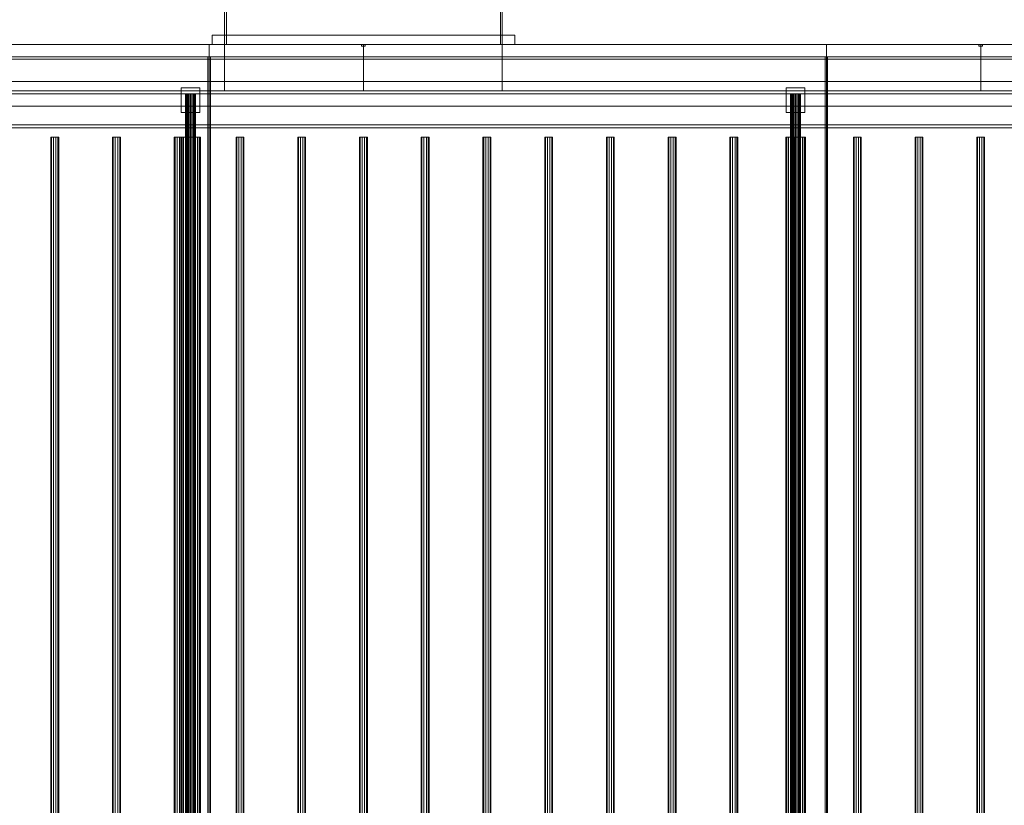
# Model space of a CAD drawing. Header units: millimetres. Extents: x -2233 to 65662, y -50530 to 6847.
# Tile 698 of 802: x 49904 to 51499, y -17832 to -16560. Entities that reach past the tile are written whole.
import ezdxf

# ---------------------------------------------------------------- set-up
doc = ezdxf.new("R2010")
doc.units = ezdxf.units.MM
doc.layers.add('superior_secador', color=7, linetype='Continuous', lineweight=0)

msp = doc.modelspace()

# ---------------------------------------------------------------- linework, layer by layer
at = {"layer": 'superior_secador'}
for p, q in [((50236.134, -16600), (50236.134, -16210)), ((50239.134, -16210), (50239.134, -16600)), ((50683.134, -16600), (50683.134, -16210)), ((50686.134, -16210), (50686.134, -16600)), ((50216.134, -16600), (50216.134, -16585)), ((50216.134, -16585), (50706.134, -16585)), ((50216.134, -16585), (50236.134, -16585)), ((50236.134, -16585), (50236.134, -16600)), ((50686.134, -16600), (50686.134, -16585)), ((50686.134, -16585), (50706.134, -16585)), ((50706.134, -16585), (50706.134, -16600)), ((40461.134, -16600), (60461.134, -16600)), ((49211.134, -16600), (50211.134, -16600)), ((49461.134, -16600), (50236.134, -16600)), ((50211.134, -16600), (50211.134, -19400)), ((50211.134, -16600), (51211.134, -16600)), ((50706.134, -16600), (50216.134, -16600)), ((50236.134, -16600), (50216.134, -16600)), ((50236.134, -16600), (50236.134, -16675)), ((50236.134, -16600), (50461.134, -16600)), ((50686.134, -16600), (50236.134, -16600)), ((50239.134, -16600), (50236.134, -16600)), ((50458.134, -16603), (50458.134, -16600)), ((50458.134, -16600), (50464.134, -16600)), ((50464.134, -16603), (50458.134, -16603)), ((50461.134, -16600), (50461.134, -16675)), ((50461.134, -16600), (50686.134, -16600)), ((50464.134, -16600), (50464.134, -16603)), ((50686.134, -16600), (50683.134, -16600)), ((50686.134, -16600), (50686.134, -16675)), ((50686.134, -16600), (51461.134, -16600)), ((50706.134, -16600), (50686.134, -16600)), ((51211.134, -16600), (51211.134, -19400)), ((51211.134, -16600), (52211.134, -16600)), ((51458.134, -16603), (51458.134, -16600)), ((51458.134, -16600), (51464.134, -16600)), ((51464.134, -16603), (51458.134, -16603)), ((51461.134, -16600), (51461.134, -16675)), ((51461.134, -16600), (52461.134, -16600)), ((51464.134, -16600), (51464.134, -16603)), ((60461.134, -16620), (40461.134, -16620)), ((60461.134, -16624), (40461.134, -16624)), ((50209.134, -19380), (50209.134, -16620)), ((50209.134, -16620), (50213.134, -16620)), ((50213.134, -16620), (50213.134, -19380)), ((51209.134, -19380), (51209.134, -16620)), ((51209.134, -16620), (51213.134, -16620)), ((51213.134, -16620), (51213.134, -19380)), ((40811.134, -16660), (60111.134, -16660)), ((40461.134, -16675), (60461.134, -16675)), ((60461.134, -16680), (40461.134, -16680)), ((50236.134, -16675), (49461.134, -16675)), ((50166.134, -16710), (50166.134, -16670)), ((50166.134, -16670), (50196.134, -16670)), ((50173.406, -16680), (50173.134, -16680)), ((50173.134, -16680), (50173.134, -19320)), ((50174.206, -16680), (50173.406, -16680)), ((50173.406, -16680), (50173.406, -19320)), ((50175.477, -16680), (50174.206, -16680)), ((50174.206, -16680), (50174.206, -19320)), ((50177.134, -16680), (50175.477, -16680)), ((50175.477, -16680), (50175.477, -19320)), ((50179.063, -16680), (50177.134, -16680)), ((50177.134, -16680), (50177.134, -19320)), ((50181.134, -16680), (50179.063, -16680)), ((50179.063, -16680), (50179.063, -19320)), ((50183.204, -16680), (50181.134, -16680)), ((50181.134, -16680), (50181.134, -19320)), ((50185.134, -16680), (50183.204, -16680)), ((50183.204, -16680), (50183.204, -19320)), ((50186.791, -16680), (50185.134, -16680)), ((50185.134, -16680), (50185.134, -19320)), ((50188.062, -16680), (50186.791, -16680)), ((50186.791, -16680), (50186.791, -19320)), ((50188.861, -16680), (50188.062, -16680)), ((50188.062, -16680), (50188.062, -19320)), ((50188.861, -16680), (50189.134, -16680)), ((50188.861, -16680), (50188.861, -19320)), ((50189.134, -19320), (50189.134, -16680)), ((50196.134, -16670), (50196.134, -16710)), ((50461.134, -16675), (50236.134, -16675)), ((50686.134, -16675), (50461.134, -16675)), ((51461.134, -16675), (50686.134, -16675)), ((51146.134, -16710), (51146.134, -16670)), ((51146.134, -16670), (51176.134, -16670)), ((51153.406, -16680), (51153.134, -16680)), ((51153.134, -16680), (51153.134, -19320)), ((51154.206, -16680), (51153.406, -16680)), ((51153.406, -16680), (51153.406, -19320)), ((51155.477, -16680), (51154.206, -16680)), ((51154.206, -16680), (51154.206, -19320)), ((51157.134, -16680), (51155.477, -16680)), ((51155.477, -16680), (51155.477, -19320)), ((51159.063, -16680), (51157.134, -16680)), ((51157.134, -16680), (51157.134, -19320)), ((51161.134, -16680), (51159.063, -16680)), ((51159.063, -16680), (51159.063, -19320)), ((51163.204, -16680), (51161.134, -16680)), ((51161.134, -16680), (51161.134, -19320)), ((51165.134, -16680), (51163.204, -16680)), ((51163.204, -16680), (51163.204, -19320)), ((51166.791, -16680), (51165.134, -16680)), ((51165.134, -16680), (51165.134, -19320)), ((51168.062, -16680), (51166.791, -16680)), ((51166.791, -16680), (51166.791, -19320)), ((51168.861, -16680), (51168.062, -16680)), ((51168.062, -16680), (51168.062, -19320)), ((51168.861, -16680), (51169.134, -16680)), ((51168.861, -16680), (51168.861, -19320)), ((51169.134, -19320), (51169.134, -16680)), ((51176.134, -16670), (51176.134, -16710)), ((52461.134, -16675), (51461.134, -16675)), ((60111.134, -16700), (40811.134, -16700)), ((50196.134, -16710), (50166.134, -16710)), ((51176.134, -16710), (51146.134, -16710)), ((40461.134, -16730), (60461.134, -16730)), ((60461.134, -16735), (40461.134, -16735)), ((49955.997, -16750), (49954.784, -16750)), ((49954.784, -16750), (49954.784, -19250)), ((49959.172, -16750), (49955.997, -16750)), ((49955.997, -16750), (49955.997, -19250)), ((49963.096, -16750), (49959.172, -16750)), ((49959.172, -16750), (49959.172, -19250)), ((49966.271, -16750), (49963.096, -16750)), ((49963.096, -16750), (49963.096, -19250)), ((49966.271, -16750), (49967.484, -16750)), ((49966.271, -16750), (49966.271, -19250)), ((49967.484, -19250), (49967.484, -16750)), ((50055.997, -16750), (50054.784, -16750)), ((50054.784, -16750), (50054.784, -19250)), ((50059.172, -16750), (50055.997, -16750)), ((50055.997, -16750), (50055.997, -19250)), ((50063.096, -16750), (50059.172, -16750)), ((50059.172, -16750), (50059.172, -19250)), ((50066.271, -16750), (50063.096, -16750)), ((50063.096, -16750), (50063.096, -19250)), ((50066.271, -16750), (50067.484, -16750)), ((50066.271, -16750), (50066.271, -19250)), ((50067.484, -19250), (50067.484, -16750)), ((50155.997, -16750), (50154.784, -16750)), ((50154.784, -16750), (50154.784, -19250)), ((50159.172, -16750), (50155.997, -16750)), ((50155.997, -16750), (50155.997, -19250)), ((50163.096, -16750), (50159.172, -16750)), ((50159.172, -16750), (50159.172, -19250)), ((50166.271, -16750), (50163.096, -16750)), ((50163.096, -16750), (50163.096, -19250)), ((50165.679, -16750), (50165.134, -16750)), ((50165.134, -16750), (50165.134, -19250)), ((50167.277, -16750), (50165.679, -16750)), ((50165.679, -16750), (50165.679, -19250)), ((50166.271, -16750), (50167.484, -16750)), ((50166.271, -16750), (50166.271, -19250)), ((50169.82, -16750), (50167.277, -16750)), ((50167.277, -16750), (50167.277, -19250)), ((50167.484, -19250), (50167.484, -16750)), ((50173.134, -16750), (50169.82, -16750)), ((50169.82, -16750), (50169.82, -19250)), ((50176.993, -16750), (50173.134, -16750)), ((50173.134, -16750), (50173.134, -19250)), ((50181.134, -16750), (50176.993, -16750)), ((50176.993, -16750), (50176.993, -19250)), ((50185.275, -16750), (50181.134, -16750)), ((50181.134, -16750), (50181.134, -19250)), ((50189.134, -16750), (50185.275, -16750)), ((50185.275, -16750), (50185.275, -19250)), ((50192.448, -16750), (50189.134, -16750)), ((50189.134, -16750), (50189.134, -19250)), ((50194.99, -16750), (50192.448, -16750)), ((50192.448, -16750), (50192.448, -19250)), ((50196.589, -16750), (50194.99, -16750)), ((50194.99, -16750), (50194.99, -19250)), ((50196.589, -16750), (50197.134, -16750)), ((50196.589, -16750), (50196.589, -19250)), ((50197.134, -19250), (50197.134, -16750)), ((50255.997, -16750), (50254.784, -16750)), ((50254.784, -16750), (50254.784, -19250)), ((50259.172, -16750), (50255.997, -16750)), ((50255.997, -16750), (50255.997, -19250)), ((50263.096, -16750), (50259.172, -16750)), ((50259.172, -16750), (50259.172, -19250)), ((50266.271, -16750), (50263.096, -16750)), ((50263.096, -16750), (50263.096, -19250)), ((50266.271, -16750), (50267.484, -16750)), ((50266.271, -16750), (50266.271, -19250)), ((50267.484, -19250), (50267.484, -16750)), ((50355.997, -16750), (50354.784, -16750)), ((50354.784, -16750), (50354.784, -19250)), ((50359.172, -16750), (50355.997, -16750)), ((50355.997, -16750), (50355.997, -19250)), ((50363.096, -16750), (50359.172, -16750)), ((50359.172, -16750), (50359.172, -19250)), ((50366.271, -16750), (50363.096, -16750)), ((50363.096, -16750), (50363.096, -19250)), ((50366.271, -16750), (50367.484, -16750)), ((50366.271, -16750), (50366.271, -19250)), ((50367.484, -19250), (50367.484, -16750)), ((50455.997, -16750), (50454.784, -16750)), ((50454.784, -16750), (50454.784, -19250)), ((50459.172, -16750), (50455.997, -16750)), ((50455.997, -16750), (50455.997, -19250)), ((50463.096, -16750), (50459.172, -16750)), ((50459.172, -16750), (50459.172, -19250)), ((50466.271, -16750), (50463.096, -16750)), ((50463.096, -16750), (50463.096, -19250)), ((50466.271, -16750), (50467.484, -16750)), ((50466.271, -16750), (50466.271, -19250)), ((50467.484, -19250), (50467.484, -16750)), ((50555.997, -16750), (50554.784, -16750)), ((50554.784, -16750), (50554.784, -19250)), ((50559.172, -16750), (50555.997, -16750)), ((50555.997, -16750), (50555.997, -19250)), ((50563.096, -16750), (50559.172, -16750)), ((50559.172, -16750), (50559.172, -19250)), ((50566.271, -16750), (50563.096, -16750)), ((50563.096, -16750), (50563.096, -19250)), ((50566.271, -16750), (50567.484, -16750)), ((50566.271, -16750), (50566.271, -19250)), ((50567.484, -19250), (50567.484, -16750)), ((50655.997, -16750), (50654.784, -16750)), ((50654.784, -16750), (50654.784, -19250)), ((50659.172, -16750), (50655.997, -16750)), ((50655.997, -16750), (50655.997, -19250)), ((50663.096, -16750), (50659.172, -16750)), ((50659.172, -16750), (50659.172, -19250)), ((50666.271, -16750), (50663.096, -16750)), ((50663.096, -16750), (50663.096, -19250)), ((50666.271, -16750), (50667.484, -16750)), ((50666.271, -16750), (50666.271, -19250)), ((50667.484, -19250), (50667.484, -16750)), ((50755.997, -16750), (50754.784, -16750)), ((50754.784, -16750), (50754.784, -19250)), ((50759.172, -16750), (50755.997, -16750)), ((50755.997, -16750), (50755.997, -19250)), ((50763.096, -16750), (50759.172, -16750)), ((50759.172, -16750), (50759.172, -19250)), ((50766.271, -16750), (50763.096, -16750)), ((50763.096, -16750), (50763.096, -19250)), ((50766.271, -16750), (50767.484, -16750)), ((50766.271, -16750), (50766.271, -19250)), ((50767.484, -19250), (50767.484, -16750)), ((50855.997, -16750), (50854.784, -16750)), ((50854.784, -16750), (50854.784, -19250)), ((50859.172, -16750), (50855.997, -16750)), ((50855.997, -16750), (50855.997, -19250)), ((50863.096, -16750), (50859.172, -16750)), ((50859.172, -16750), (50859.172, -19250)), ((50866.271, -16750), (50863.096, -16750)), ((50863.096, -16750), (50863.096, -19250)), ((50866.271, -16750), (50867.484, -16750)), ((50866.271, -16750), (50866.271, -19250)), ((50867.484, -19250), (50867.484, -16750)), ((50955.997, -16750), (50954.784, -16750)), ((50954.784, -16750), (50954.784, -19250)), ((50959.172, -16750), (50955.997, -16750)), ((50955.997, -16750), (50955.997, -19250)), ((50963.096, -16750), (50959.172, -16750)), ((50959.172, -16750), (50959.172, -19250)), ((50966.271, -16750), (50963.096, -16750)), ((50963.096, -16750), (50963.096, -19250)), ((50966.271, -16750), (50967.484, -16750)), ((50966.271, -16750), (50966.271, -19250)), ((50967.484, -19250), (50967.484, -16750)), ((51055.997, -16750), (51054.784, -16750)), ((51054.784, -16750), (51054.784, -19250)), ((51059.172, -16750), (51055.997, -16750)), ((51055.997, -16750), (51055.997, -19250)), ((51063.096, -16750), (51059.172, -16750)), ((51059.172, -16750), (51059.172, -19250)), ((51066.271, -16750), (51063.096, -16750)), ((51063.096, -16750), (51063.096, -19250)), ((51066.271, -16750), (51067.484, -16750)), ((51066.271, -16750), (51066.271, -19250)), ((51067.484, -19250), (51067.484, -16750)), ((51145.679, -16750), (51145.134, -16750)), ((51145.134, -16750), (51145.134, -19250)), ((51147.277, -16750), (51145.679, -16750)), ((51145.679, -16750), (51145.679, -19250)), ((51149.82, -16750), (51147.277, -16750)), ((51147.277, -16750), (51147.277, -19250)), ((51153.134, -16750), (51149.82, -16750)), ((51149.82, -16750), (51149.82, -19250)), ((51156.993, -16750), (51153.134, -16750)), ((51153.134, -16750), (51153.134, -19250)), ((51155.997, -16750), (51154.784, -16750)), ((51154.784, -16750), (51154.784, -19250)), ((51159.172, -16750), (51155.997, -16750)), ((51155.997, -16750), (51155.997, -19250)), ((51161.134, -16750), (51156.993, -16750)), ((51156.993, -16750), (51156.993, -19250)), ((51163.096, -16750), (51159.172, -16750)), ((51159.172, -16750), (51159.172, -19250)), ((51165.275, -16750), (51161.134, -16750)), ((51161.134, -16750), (51161.134, -19250)), ((51166.271, -16750), (51163.096, -16750)), ((51163.096, -16750), (51163.096, -19250)), ((51169.134, -16750), (51165.275, -16750)), ((51165.275, -16750), (51165.275, -19250)), ((51166.271, -16750), (51167.484, -16750)), ((51166.271, -16750), (51166.271, -19250)), ((51167.484, -19250), (51167.484, -16750)), ((51172.448, -16750), (51169.134, -16750)), ((51169.134, -16750), (51169.134, -19250)), ((51174.99, -16750), (51172.448, -16750)), ((51172.448, -16750), (51172.448, -19250)), ((51176.589, -16750), (51174.99, -16750)), ((51174.99, -16750), (51174.99, -19250)), ((51176.589, -16750), (51177.134, -16750)), ((51176.589, -16750), (51176.589, -19250)), ((51177.134, -19250), (51177.134, -16750)), ((51255.997, -16750), (51254.784, -16750)), ((51254.784, -16750), (51254.784, -19250)), ((51259.172, -16750), (51255.997, -16750)), ((51255.997, -16750), (51255.997, -19250)), ((51263.096, -16750), (51259.172, -16750)), ((51259.172, -16750), (51259.172, -19250)), ((51266.271, -16750), (51263.096, -16750)), ((51263.096, -16750), (51263.096, -19250)), ((51266.271, -16750), (51267.484, -16750)), ((51266.271, -16750), (51266.271, -19250)), ((51267.484, -19250), (51267.484, -16750)), ((51355.997, -16750), (51354.784, -16750)), ((51354.784, -16750), (51354.784, -19250)), ((51359.172, -16750), (51355.997, -16750)), ((51355.997, -16750), (51355.997, -19250)), ((51363.096, -16750), (51359.172, -16750)), ((51359.172, -16750), (51359.172, -19250)), ((51366.271, -16750), (51363.096, -16750)), ((51363.096, -16750), (51363.096, -19250)), ((51366.271, -16750), (51367.484, -16750)), ((51366.271, -16750), (51366.271, -19250)), ((51367.484, -19250), (51367.484, -16750)), ((51455.997, -16750), (51454.784, -16750)), ((51454.784, -16750), (51454.784, -19250)), ((51459.172, -16750), (51455.997, -16750)), ((51455.997, -16750), (51455.997, -19250)), ((51463.096, -16750), (51459.172, -16750)), ((51459.172, -16750), (51459.172, -19250)), ((51466.271, -16750), (51463.096, -16750)), ((51463.096, -16750), (51463.096, -19250)), ((51466.271, -16750), (51467.484, -16750)), ((51466.271, -16750), (51466.271, -19250)), ((51467.484, -19250), (51467.484, -16750))]:
    msp.add_line(p, q, dxfattribs=at)

doc.saveas('drawing.dxf')
